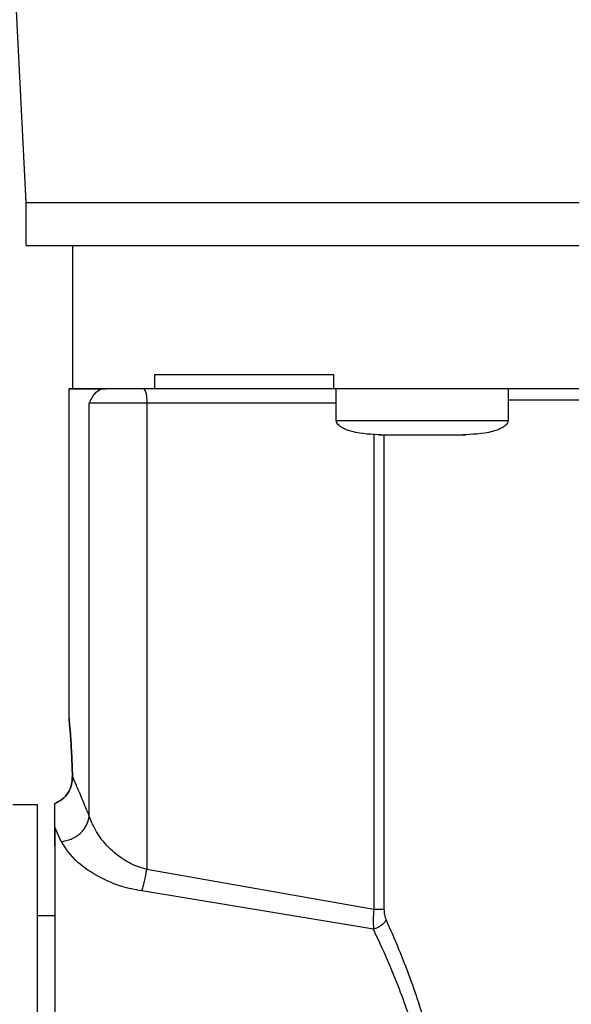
# Model space of a CAD drawing. Header units: inches. Extents: x 170 to 288, y 234 to 248.
# Tile 417 of 480: x 256.2307 to 256.2813, y 244.1737 to 244.2639. Entities that reach past the tile are written whole.
import ezdxf

# ---------------------------------------------------------------- set-up
doc = ezdxf.new("R2010")
doc.units = ezdxf.units.IN
doc.header["$LTSCALE"] = 0.25
doc.header["$MEASUREMENT"] = 0
doc.layers.add('ANNOTATIONS', color=1, linetype='Continuous')
doc.layers.add('STANDARD Z GUIDE MOTOR RH', color=7, linetype='Continuous')
doc.styles.add('ARIAL', font='arial.ttf', dxfattribs={"height": 0.09375})
doc.dimstyles.new('STANDARD$0', dxfattribs={"dimtxt": 0.09375, "dimasz": 0.09375, "dimexe": 0.03125, "dimexo": 0.046875, "dimgap": 0.09, "dimtad": 0, "dimtih": 1, "dimtoh": 1, "dimdec": 4, "dimzin": 0, "dimdsep": 46, "dimtxsty": 'ARIAL', "dimcen": 0.09, "dimadec": 0, "dimazin": 0, "dimtfac": 1, "dimtdec": 4, "dimtofl": 0, "dimtmove": 0, "dimatfit": 1, "dimfxl": 1, "dimtolj": 1, "dimtzin": 0, "dimarcsym": 0})

# ---------------------------------------------------------------- blocks, each defined once
blk = doc.blocks.new('*D38')
at = {"layer": 'ANNOTATIONS', "color": 0, "lineweight": -2, "transparency": 16777216}
for p, q in [((255.6056498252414, 244.2748611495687), (255.6056498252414, 245.4337754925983)), ((256.5118994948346, 244.7789401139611), (256.5118994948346, 245.4337754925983)), ((255.6993998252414, 245.4025254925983), (255.8056151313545, 245.4025254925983)), ((256.4181494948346, 245.4025254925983), (256.3862588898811, 245.4025254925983))]:
    blk.add_line(p, q, dxfattribs=at)
at = {"layer": 'ANNOTATIONS', "color": 0, "transparency": 16777216}
for points in [[(255.6993998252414, 245.4181504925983), (255.6993998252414, 245.3869004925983), (255.6056498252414, 245.4025254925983)], [(256.4181494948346, 245.4181504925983), (256.4181494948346, 245.3869004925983), (256.5118994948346, 245.4025254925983)]]:
    blk.add_solid(points, dxfattribs=at)
at = {"layer": 'defpoints', "color": 0, "transparency": 16777216}
for p in [(256.5118994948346, 245.4025254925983), (256.5118994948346, 244.6851901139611), (255.6056498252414, 244.1811111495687)]:
    blk.add_point(p, dxfattribs=at)
at = {"layer": 'ANNOTATIONS', "color": 0, "transparency": 16777216, "insert": (256.0959370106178, 245.4025254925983), "char_height": 0.09375, "attachment_point": 5, "style": 'ARIAL'}
blk.add_mtext('\\A1;27 1/2"', dxfattribs=at)

msp = doc.modelspace()

# ---------------------------------------------------------------- linework, layer by layer
at = {"layer": 'STANDARD Z GUIDE MOTOR RH'}
for p, q in [((256.2313017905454, 244.2471228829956), (256.2290715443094, 244.2917423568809)), ((256.2313017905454, 244.2431858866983), (256.2313017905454, 244.2471228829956)), ((256.2355667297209, 244.2300527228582), (256.2355667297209, 244.2431854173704)), ((256.2431088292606, 244.2300618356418), (256.2431088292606, 244.2313741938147)), ((256.2594608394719, 244.2313735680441), (256.2594608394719, 244.2300612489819)), ((256.2352382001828, 244.1998787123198), (256.2352385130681, 244.2300725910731)), ((256.2386461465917, 244.2300620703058), (256.2381965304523, 244.2300621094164)), ((256.2594608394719, 244.2300615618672), (256.2431088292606, 244.2300618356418)), ((256.2597064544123, 244.2271742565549), (256.2597064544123, 244.2300612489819)), ((256.275454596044, 244.2300608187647), (256.275454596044, 244.227174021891)), ((256.2370886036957, 244.1909194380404), (256.2370889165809, 244.2287498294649)), ((256.2423569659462, 244.2287496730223), (256.2423563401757, 244.1860538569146)), ((256.2597064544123, 244.2287493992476), (256.2423569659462, 244.2287496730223)), ((256.2631531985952, 244.2258618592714), (256.2631525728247, 244.182371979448)), ((256.2638255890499, 244.2258618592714), (256.2636434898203, 244.2258618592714)), ((256.264085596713, 244.2258618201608), (256.2640849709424, 244.1823719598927)), ((256.264678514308, 244.2258618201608), (256.2647363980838, 244.2258618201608)), ((256.2704246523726, 244.2258617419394), (256.2704825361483, 244.2258617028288)), ((256.2715175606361, 244.2258617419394), (256.2713357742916, 244.2258617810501)), ((256.2300946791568, 244.1920047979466), (256.2323255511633, 244.192004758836)), ((256.2339256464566, 244.1899173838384), (256.2339256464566, 244.1920873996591)), ((256.2345254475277, 244.1886011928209), (256.2339256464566, 244.1899174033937)), ((256.2631525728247, 244.182371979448), (256.2423563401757, 244.1860538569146)), ((256.2631234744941, 244.1805723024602), (256.2419007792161, 244.1840769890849)), ((256.2323255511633, 244.1818341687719), (256.2339253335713, 244.1818341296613))]:
    msp.add_line(p, q, dxfattribs=at)
at = {"layer": 'STANDARD Z GUIDE MOTOR RH', "flags": 128}
for points in [[(256.2313017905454, 244.2471228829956), (256.2315330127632, 244.2471228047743), (256.2322251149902, 244.2471226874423), (256.2333746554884, 244.2471225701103), (256.234975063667, 244.2471224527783), (256.2370169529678, 244.2471223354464), (256.2394893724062, 244.2471222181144), (256.2423785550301, 244.2471221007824), (256.24566791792, 244.2471219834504), (256.24933931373, 244.2471218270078), (256.2533724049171, 244.2471217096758), (256.2577443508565, 244.2471215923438), (256.2624307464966, 244.2471214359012), (256.2674053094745, 244.2471213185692), (256.2726405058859, 244.2471212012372), (256.2781066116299, 244.2471210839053), (256.2837735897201, 244.2471209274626)], [(256.2313017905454, 244.2431858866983), (256.2315330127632, 244.2431857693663), (256.2322251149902, 244.243185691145), (256.2333746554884, 244.243185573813), (256.2349747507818, 244.2431854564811), (256.2370169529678, 244.2431853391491), (256.2394893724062, 244.2431852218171), (256.2423782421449, 244.2431851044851), (256.24566791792, 244.2431849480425), (256.24933931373, 244.2431848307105), (256.2533724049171, 244.2431847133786), (256.2577440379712, 244.2431845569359), (256.2624304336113, 244.2431844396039), (256.2674053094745, 244.243184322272), (256.2726401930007, 244.2431841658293), (256.2781066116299, 244.2431840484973), (256.2837735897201, 244.2431839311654)], [(256.3525029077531, 244.2290102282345), (256.3452621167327, 244.2290102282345), (256.3407891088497, 244.2290102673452), (256.3360867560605, 244.2290103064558), (256.3311954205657, 244.2290103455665), (256.3261570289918, 244.2290103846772), (256.3210141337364, 244.2290104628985), (256.3158111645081, 244.2290105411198), (256.3105925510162, 244.2290106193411), (256.3054030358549, 244.2290106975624), (256.3002867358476, 244.2290107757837), (256.2952874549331, 244.2290108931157), (256.2904480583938, 244.2290110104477), (256.2858101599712, 244.229011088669), (256.2814131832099, 244.229011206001), (256.2772946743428, 244.229011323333), (256.275454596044, 244.2290113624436)], [(256.2423569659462, 244.2287496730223), (256.2414205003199, 244.2287497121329), (256.2405290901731, 244.2287497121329), (256.2397018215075, 244.2287497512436), (256.2389568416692, 244.2287497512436), (256.2383104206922, 244.2287497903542), (256.2377763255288, 244.2287497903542), (256.2373661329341, 244.2287498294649), (256.2370889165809, 244.2287498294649)], [(256.2597064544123, 244.2271742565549), (256.2598460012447, 244.2271742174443), (256.2604558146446, 244.2271741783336), (256.2615136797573, 244.2271741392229), (256.262952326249, 244.2271741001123), (256.264681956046, 244.2271740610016), (256.2665936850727, 244.227174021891), (256.2685673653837, 244.227174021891), (256.2704790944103, 244.2271739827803), (256.2753150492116, 244.2271739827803), (256.275454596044, 244.227174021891)], [(256.2323255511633, 244.192004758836), (256.2323255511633, 244.1766336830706), (256.232325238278, 244.1731973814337), (256.232325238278, 244.1578840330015), (256.2323249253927, 244.1539228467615), (256.2323249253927, 244.1359516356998), (256.2323246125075, 244.1330655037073), (256.2323246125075, 244.1237632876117)]]:
    msp.add_lwpolyline(points, dxfattribs=at)
at = {"layer": 'STANDARD Z GUIDE MOTOR RH'}
msp.add_arc((256.2402990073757, 244.2290683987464), 0.00208249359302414, 351.1962776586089, 28.49728500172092, dxfattribs=at)
for points, knots in [([(256.2431088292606, 244.2313741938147), (256.2445514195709, 244.2313741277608), (256.2474366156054, 244.2313739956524), (256.252939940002, 244.2313738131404), (256.2572872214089, 244.2313736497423), (256.2594608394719, 244.2313735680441)], [0, 0, 0, 0, 0.3333332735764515, 0.6666701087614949, 1, 1, 1, 1]), ([(256.2381965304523, 244.2300621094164), (256.2373709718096, 244.2300621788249), (256.2357198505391, 244.2300623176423), (256.2349824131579, 244.2300624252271), (256.235429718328, 244.2300625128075), (256.2355667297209, 244.2300625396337)], [0, 0, 0, 0, 0.4095740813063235, 0.8191501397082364, 1, 1, 1, 1]), ([(256.2355667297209, 244.2300624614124), (256.2356968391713, 244.2300623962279), (256.2359570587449, 244.2300622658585), (256.2377497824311, 244.2300621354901), (256.2386461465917, 244.2300620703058)], [0, 0, 0, 0, 0.4999987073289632, 1, 1, 1, 1]), ([(256.2370889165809, 244.2287498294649), (256.2372469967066, 244.2290710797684), (256.2375689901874, 244.2297254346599), (256.2379848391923, 244.2299485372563), (256.2381965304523, 244.2300621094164)], [0, 0, 0, 0, 0.490942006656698, 1, 1, 1, 1]), ([(256.2431088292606, 244.2300618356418), (256.2422462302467, 244.2300618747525), (256.2405210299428, 244.230061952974), (256.2392711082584, 244.2300620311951), (256.2386461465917, 244.2300620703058)], [0, 0, 0, 0, 0.4999993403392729, 1, 1, 1, 1]), ([(256.3684966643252, 244.2300596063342), (256.3660032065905, 244.2300596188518), (256.3610163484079, 244.2300596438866), (256.3525255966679, 244.2300596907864), (256.3434669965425, 244.2300597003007), (256.3339076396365, 244.2300598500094), (256.3240260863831, 244.230059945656), (256.3139786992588, 244.2300601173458), (256.3039313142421, 244.2300602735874), (256.2940498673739, 244.2300604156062), (256.2844904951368, 244.2300606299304), (256.2754318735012, 244.2300608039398), (256.2669409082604, 244.2300610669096), (256.2619541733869, 244.2300611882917), (256.2594608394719, 244.2300612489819)], [0, 0, 0, 0, 0.08333460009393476, 0.1666672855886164, 0.2499999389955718, 0.3333327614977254, 0.4166670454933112, 0.5000011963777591, 0.5833327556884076, 0.666667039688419, 0.7499998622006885, 0.8333325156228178, 0.9166673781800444, 1, 1, 1, 1]), ([(256.2635777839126, 244.2258618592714), (256.2626443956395, 244.225906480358), (256.2615279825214, 244.2259598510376), (256.2603659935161, 244.2264259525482), (256.2600180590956, 244.2266401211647), (256.2598158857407, 244.2268484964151), (256.2597127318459, 244.2270323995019), (256.2597101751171, 244.227160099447), (256.2597089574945, 244.2272209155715)], [0, 0, 0, 0, 0.6348164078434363, 0.7592953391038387, 0.8593750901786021, 0.9131547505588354, 0.958640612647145, 1, 1, 1, 1]), ([(256.2754520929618, 244.2272206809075), (256.2754510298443, 244.2271598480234), (256.2754487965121, 244.2270320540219), (256.275345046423, 244.2268484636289), (256.2751434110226, 244.2266396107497), (256.2747949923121, 244.2264259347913), (256.2736333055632, 244.2259594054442), (256.2725167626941, 244.2259062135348), (256.2715832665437, 244.2258617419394)], [0, 0, 0, 0, 0.04135125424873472, 0.0868681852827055, 0.1405972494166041, 0.2407292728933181, 0.3652045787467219, 1, 1, 1, 1]), ([(256.2635777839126, 244.2258618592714), (256.2636379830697, 244.2258618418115), (256.2637583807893, 244.2258618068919), (256.2646839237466, 244.2258618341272), (256.2660071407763, 244.2258617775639), (256.2670561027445, 244.2258617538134), (256.2675805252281, 244.2258617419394)], [0, 0, 0, 0, 0.2500001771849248, 0.4999978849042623, 0.7500268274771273, 1, 1, 1, 1]), ([(256.2675805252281, 244.2258617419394), (256.268105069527, 244.2258617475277), (256.2691540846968, 244.2258617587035), (256.2704771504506, 244.2258616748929), (256.2714026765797, 244.2258617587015), (256.2715230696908, 244.2258617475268), (256.2715832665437, 244.2258617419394)], [0, 0, 0, 0, 0.250020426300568, 0.5000058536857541, 0.7500016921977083, 0.9999999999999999, 0.9999999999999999, 0.9999999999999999, 0.9999999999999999]), ([(256.2355457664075, 244.1945883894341), (256.2355212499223, 244.1953222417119), (256.2354721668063, 244.1967914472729), (256.2353554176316, 244.198506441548), (256.2352622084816, 244.1996231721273), (256.2352262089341, 244.2000063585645), (256.2352622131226, 244.1996231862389), (256.2353554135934, 244.1985065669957), (256.2354721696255, 244.1967916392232), (256.2355212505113, 244.1953224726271), (256.2355457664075, 244.1945886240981)], [0, 0, 0, 0, 0.1249664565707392, 0.2501885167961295, 0.3752401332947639, 0.5000069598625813, 0.6247608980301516, 0.749815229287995, 0.8750327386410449, 1, 1, 1, 1]), ([(256.2355457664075, 244.1945886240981), (256.2355327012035, 244.1943283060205), (256.2355065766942, 244.1938077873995), (256.2351770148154, 244.1930655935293), (256.2346471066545, 244.1924442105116), (256.2341661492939, 244.1922065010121), (256.2339256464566, 244.192087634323)], [0, 0, 0, 0, 0.2500067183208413, 0.4999005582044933, 0.7499251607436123, 1, 1, 1, 1]), ([(256.2339256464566, 244.1920873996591), (256.2341660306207, 244.1922062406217), (256.2346467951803, 244.1924439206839), (256.2351767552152, 244.1930650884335), (256.2355066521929, 244.1938072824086), (256.2355327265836, 244.1943279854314), (256.2355457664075, 244.1945883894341)], [0, 0, 0, 0, 0.2499713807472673, 0.4999388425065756, 0.749919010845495, 1, 1, 1, 1]), ([(256.2370886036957, 244.1909194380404), (256.236857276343, 244.1914863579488), (256.2364071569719, 244.1925894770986), (256.2358873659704, 244.1938055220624), (256.2356573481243, 244.1943326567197), (256.2355457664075, 244.1945883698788)], [0, 0, 0, 0, 0.3524993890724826, 0.685897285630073, 1, 1, 1, 1]), ([(256.2339256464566, 244.1881978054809), (256.2339256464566, 244.1887898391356), (256.2339256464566, 244.1899739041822), (256.2339256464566, 244.1913830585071), (256.2339256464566, 244.192087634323)], [0, 0, 0, 0, 0.5000009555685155, 1, 1, 1, 1]), ([(256.2345254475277, 244.1886011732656), (256.2348302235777, 244.1886574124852), (256.2354614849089, 244.1887738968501), (256.2362904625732, 244.1893229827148), (256.2368973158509, 244.1900728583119), (256.2370263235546, 244.1906438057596), (256.2370886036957, 244.1909194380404)], [0, 0, 0, 0, 0.2413977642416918, 0.4999903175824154, 0.7586138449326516, 1, 1, 1, 1]), ([(256.2423563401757, 244.1860538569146), (256.2420139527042, 244.1861482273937), (256.241321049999, 244.1863392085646), (256.2400819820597, 244.186996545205), (256.2387931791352, 244.1880605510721), (256.2376501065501, 244.1895017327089), (256.2372761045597, 244.1904460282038), (256.2370886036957, 244.1909194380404)], [0, 0, 0, 0, 0.118247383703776, 0.2393017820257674, 0.4883167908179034, 0.7434745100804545, 1, 1, 1, 1]), ([(256.2339256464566, 244.1899174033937), (256.2339256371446, 244.1889720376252), (256.2339256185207, 244.1870813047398), (256.2339257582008, 244.1829443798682), (256.2339252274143, 244.1780236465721), (256.2339253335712, 244.1723886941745), (256.2339254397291, 244.1662581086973), (256.233924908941, 244.1598448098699), (256.2339250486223, 244.1533377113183), (256.2339250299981, 244.1491703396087), (256.2339250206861, 244.1470866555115)], [0, 0, 0, 0, 0.1249996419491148, 0.2499994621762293, 0.3749999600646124, 0.499999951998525, 0.6250000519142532, 0.7499998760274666, 0.875000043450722, 1, 1, 1, 1]), ([(256.2419007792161, 244.1840769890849), (256.2412728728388, 244.1841998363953), (256.2398765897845, 244.1844730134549), (256.237822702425, 244.185386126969), (256.2356806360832, 244.1868295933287), (256.234942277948, 244.1879619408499), (256.2345254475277, 244.1886011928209)], [0, 0, 0, 0, 0.171180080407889, 0.3806552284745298, 0.6503570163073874, 1, 1, 1, 1]), ([(256.2339256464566, 244.1881978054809), (256.233925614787, 244.1876592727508), (256.2339255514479, 244.1865822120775), (256.2339259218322, 244.1842488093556), (256.2339254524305, 244.1823220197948), (256.2339253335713, 244.1818341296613)], [0, 0, 0, 0, 0.4275221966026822, 0.855040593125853, 1, 1, 1, 1]), ([(256.2419007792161, 244.1840769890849), (256.2419434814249, 244.184205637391), (256.242029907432, 244.1844660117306), (256.2421534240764, 244.1849572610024), (256.2422667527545, 244.1854939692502), (256.2423267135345, 244.1858687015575), (256.2423563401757, 244.1860538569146)], [0, 0, 0, 0, 0.2470442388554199, 0.4999986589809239, 0.7529491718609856, 1, 1, 1, 1]), ([(256.2631525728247, 244.182371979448), (256.2631292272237, 244.1820696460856), (256.2630782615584, 244.1814096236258), (256.2631075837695, 244.1808666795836), (256.2631234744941, 244.1805724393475)], [0, 0, 0, 0, 0.4580652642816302, 1, 1, 1, 1]), ([(256.2640849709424, 244.1823719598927), (256.2640326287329, 244.1823719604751), (256.2639279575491, 244.1823719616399), (256.2637031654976, 244.1823719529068), (256.2634433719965, 244.1823719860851), (256.263249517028, 244.1823719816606), (256.2631525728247, 244.182371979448)], [0, 0, 0, 0, 0.2500625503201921, 0.5000618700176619, 0.7499878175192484, 0.9999999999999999, 0.9999999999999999, 0.9999999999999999, 0.9999999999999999]), ([(256.2640849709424, 244.1823719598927), (256.2640936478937, 244.1822149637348), (256.264113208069, 244.181861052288), (256.2642199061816, 244.1815831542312), (256.2642792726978, 244.181428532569)], [0, 0, 0, 0, 0.4436029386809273, 1, 1, 1, 1]), ([(256.2642792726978, 244.181428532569), (256.2642260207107, 244.1813385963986), (256.2641170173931, 244.181154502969), (256.26383452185, 244.1809018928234), (256.2634935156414, 244.1806925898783), (256.263244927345, 244.1806118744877), (256.2631234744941, 244.1805724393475)], [0, 0, 0, 0, 0.2442338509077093, 0.4999306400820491, 0.7556809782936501, 1, 1, 1, 1]), ([(256.2642792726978, 244.181428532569), (256.2646655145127, 244.180554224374), (256.2654106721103, 244.1788674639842), (256.2664442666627, 244.1762097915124), (256.2673096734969, 244.1737050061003), (256.2680245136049, 244.1713317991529), (256.2686104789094, 244.1690607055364), (256.2690752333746, 244.1668697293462), (256.2694288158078, 244.1647746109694), (256.2696817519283, 244.1627852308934), (256.2698488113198, 244.1607907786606), (256.2699360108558, 244.1587908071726), (256.2699211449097, 244.1574574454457), (256.2699137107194, 244.1567906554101)], [0, 0, 0, 0, 0.1294002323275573, 0.2496455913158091, 0.3605669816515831, 0.4526602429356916, 0.5429295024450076, 0.6318427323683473, 0.7068021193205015, 0.7807579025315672, 0.8540462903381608, 0.9270111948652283, 1, 1, 1, 1]), ([(256.2688890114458, 244.1568304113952), (256.2688938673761, 244.1577870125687), (256.2689041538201, 244.1598134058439), (256.2686270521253, 244.1630375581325), (256.2681553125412, 244.1659888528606), (256.2675682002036, 244.1685923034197), (256.2669726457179, 244.1707841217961), (256.2662422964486, 244.1730791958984), (256.2653798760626, 244.1754326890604), (256.2643249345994, 244.1780032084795), (256.2635546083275, 244.1796504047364), (256.2631234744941, 244.1805723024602)], [0, 0, 0, 0, 0.1079089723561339, 0.2285863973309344, 0.3660931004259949, 0.4509240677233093, 0.5412865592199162, 0.6372964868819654, 0.745381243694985, 0.8574957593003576, 1, 1, 1, 1])]:
    msp.add_open_spline(points, degree=3, knots=knots, dxfattribs=at)

# ---------------------------------------------------------------- dimensions: what is measured, and where the dimension line sits
at = {"layer": 'ANNOTATIONS'}
dim = msp.add_linear_dim(base=(256.5118994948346, 245.4025254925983), p1=(255.6056498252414, 244.1811111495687), p2=(256.5118994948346, 244.6851901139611), text='27 1/2"', dimstyle='STANDARD$0', override={"dimexo": 0.09375}, dxfattribs=at)
dim.commit()
dim.dimension.update_dxf_attribs({"geometry": '*D38', "text_midpoint": (256.0959370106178, 245.4025254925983), "dimtype": 160})

doc.saveas('drawing.dxf')
